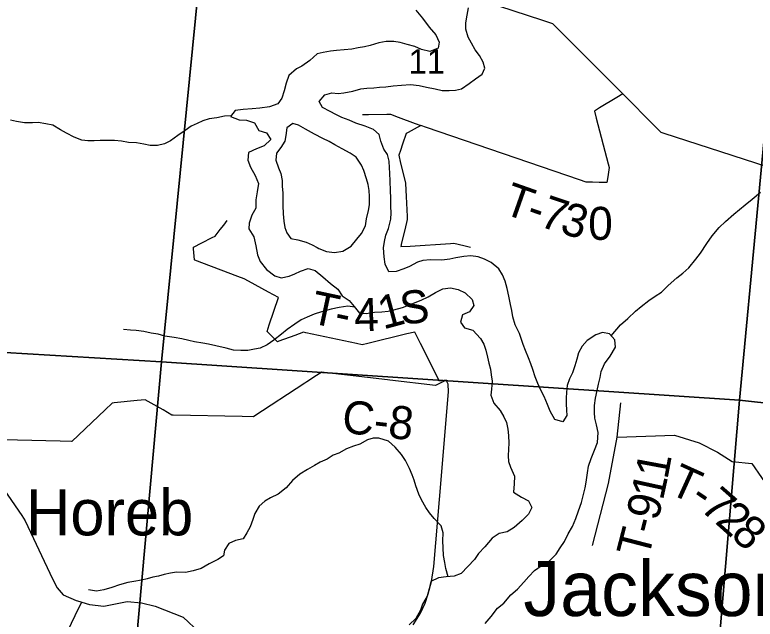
# Model space of a CAD drawing. Extents: x 1715311 to 2083412, y 146837 to 553079.
# Drawn here: x 1937058 to 1943778, y 327378 to 332866 of the extents above; entities that cross this region are included whole.
import ezdxf

# ---------------------------------------------------------------- set-up
doc = ezdxf.new("R2010")
doc.units = 0
for name, color, linetype in [('GM_X_County_Road', 7, 'Continuous'), ('GM_X_County_Road_Text', 7, 'Continuous'), ('GM_X_Major_Lake', 7, 'Continuous'), ('GM_X_Major_Lake_Text', 7, 'Continuous'), ('GM_X_Minor_River', 7, 'Continuous'), ('GM_X_Section', 7, 'Continuous'), ('GM_X_Section_Text', 7, 'Continuous'), ('GM_X_State_Route', 7, 'Continuous'), ('GM_X_Township_Road', 7, 'Continuous'), ('GM_X_Township_Road_Text', 7, 'Continuous'), ('GM_X_Unincorporated_Text', 7, 'Continuous')]:
    doc.layers.add(name, color=color, linetype=linetype)

msp = doc.modelspace()

# ---------------------------------------------------------------- linework, layer by layer
at = {"layer": 'GM_X_County_Road'}
for points in [[(1944195.5, 331384.7), (1942951.5, 331788.5), (1942924.8, 331797), (1942870.6, 331851.3), (1942575.2, 332147.8), (1941947.4, 332777.9), (1941941.8, 332783.1), (1941849.7, 332813.6), (1941452.3, 332945.1)], [(1940439.2, 329550.4), (1940076.5, 329593.1), (1939890.4, 329615.1), (1939843.7, 329620.4), (1939795.5, 329589), (1939707.9, 329532.1), (1939690, 329520.4)], [(1939690, 329520.4), (1939226, 329218.8), (1939221.1, 329215.5), (1939122.4, 329217.7), (1938495.5, 329231.4), (1938482.3, 329231.6), (1938403.1, 329277.2), (1938267.2, 329355.4), (1938242.1, 329369.9), (1938166.9, 329362.4), (1937958.9, 329341.6), (1937941.7, 329339.9), (1937878.4, 329279.9), (1937574.8, 328992.5), (1937573.4, 328991.1), (1937470.8, 328994.1), (1936565.5, 329016.4)], [(1940674, 327325.3), (1940740.5, 327432.6), (1940781.4, 327521.8), (1940808.6, 327607.9), (1940838.8, 327721.3), (1940860, 327857.3), (1940912.9, 328463.5), (1940994.5, 329441.6), (1940991.5, 329512.6), (1940971.8, 329547.4), (1940876.5, 329498.9), (1940461.3, 329547.8), (1940439.2, 329550.4)]]:
    msp.add_lwpolyline(points, dxfattribs=at)
at = {"layer": 'GM_X_Major_Lake'}
for points in [[(1940469.7, 331199.3), (1940468.4, 331269.4), (1940465.2, 331355.5), (1940461.9, 331427.6), (1940458.3, 331477.7), (1940454.9, 331537.8), (1940439.5, 331596), (1940406, 331646.3), (1940380.7, 331718.6), (1940365.3, 331778.8), (1940313.9, 331825.4), (1940238.3, 331854.1), (1940152.7, 331881), (1940093, 331907.6), (1940027.4, 331934.2), (1939971.8, 331960.8), (1939920.1, 331987.3), (1939850.6, 332024), (1939819.1, 332078.4), (1939871.6, 332139.9), (1939935.7, 332157.3), (1939993.5, 332150.8), (1940045.5, 332156.3), (1940125.5, 332173.5), (1940199.5, 332192.8), (1940253.5, 332200.3), (1940315.4, 332203.7), (1940367.3, 332207.2), (1940425.3, 332212.7), (1940493.2, 332222), (1940569.1, 332227.3), (1940649, 332232.5), (1940726.8, 332223.8), (1940794.5, 332209.1), (1940874.2, 332192.3), (1940938, 332179.7), (1940999.9, 332179.1), (1941057.8, 332182.6), (1941113.8, 332194.1), (1941182.1, 332241.5), (1941240.4, 332282.9), (1941298.7, 332326.4), (1941323.1, 332380.2), (1941309.7, 332436.4), (1941274.3, 332494.8), (1941236.9, 332547.2), (1941203.5, 332609.6), (1941174, 332661.9), (1941152.8, 332736.2), (1941151.3, 332792.3), (1941163.9, 332862.2), (1941176.5, 332928.1)], [(1940699.2, 332906.7), (1940758.4, 332834.1), (1940817.6, 332753.4), (1940878.8, 332682.8), (1940908.1, 332616.4), (1940901.6, 332562.4), (1940825.5, 332531.1), (1940747.8, 332549.9), (1940688.2, 332576.5), (1940618.5, 332595.2)], [(1940618.5, 332595.2), (1940554.8, 332613.8), (1940496.9, 332622.4), (1940427.1, 332623), (1940363.1, 332611.6), (1940283, 332588.4), (1940233, 332574.9), (1940175, 332565.4), (1940117, 332553.9), (1940047.1, 332548.6), (1939979.2, 332541.3), (1939923.2, 332535.8), (1939855.2, 332524.4), (1939801.2, 332510.9), (1939736.8, 332449.5), (1939664.4, 332400.1), (1939614.3, 332376.6), (1939545.9, 332313.2), (1939521.3, 332245.4), (1939502.7, 332175.5), (1939480.1, 332109.6), (1939443.7, 332057.9), (1939369.5, 332028.6), (1939281.6, 332019.5), (1939211.7, 332012.1), (1939129.8, 332006.9), (1939057.8, 331997.6), (1939015.4, 331941.9), (1939095, 331911.1), (1939160.8, 331908.5), (1939232.5, 331885.8), (1939273.7, 331815.3), (1939343.4, 331792.6), (1939382.7, 331732.2), (1939320.3, 331676.8), (1939250.2, 331649.4), (1939180, 331616.1), (1939173.4, 331546), (1939196.8, 331481.8), (1939240, 331407.3), (1939269.2, 331334.9), (1939256.6, 331259), (1939245.9, 331187), (1939245.2, 331111), (1939210.6, 331045.2), (1939184, 330973.4), (1939181.6, 330921.4), (1939228.8, 330848.9), (1939246, 330766.6), (1939261.2, 330686.4), (1939284.6, 330626.1), (1939341.8, 330551.5), (1939419.1, 330494.7), (1939476.9, 330478.1), (1939548.9, 330493.5), (1939601, 330515), (1939651.1, 330538.5), (1939719.2, 330561.9), (1939782.9, 330543.3), (1939854.2, 330486.5), (1939923.5, 330425.8), (1939990.9, 330375.1), (1940030.3, 330314.7), (1940093.8, 330270), (1940139.2, 330217.5), (1940186.5, 330157), (1940246.4, 330152.5), (1940322.4, 330165.8), (1940388.3, 330169.1), (1940446.2, 330174.6), (1940498.2, 330186.1), (1940576.3, 330209.3), (1940640.4, 330230.8), (1940692.5, 330254.3), (1940746.6, 330275.8), (1940810.7, 330305.2), (1940875, 330344.6), (1940943.2, 330378), (1941013.1, 330387.3), (1941082.8, 330370.6), (1941146.4, 330340), (1941209.7, 330279.3), (1941223.2, 330225.2), (1941184.8, 330169.5), (1941122.6, 330142.1), (1941102, 330074.2), (1941139.5, 330021.8), (1941215.1, 330001), (1941284.3, 329926.3), (1941315.8, 329876), (1941333.2, 329821.7), (1941348.6, 329757.5), (1941360.1, 329703.4), (1941375.5, 329649.2), (1941383, 329595), (1941390.5, 329538.9), (1941385.8, 329466.9), (1941377.3, 329412.9), (1941404.6, 329340.6), (1941461.9, 329272), (1941495.3, 329213.6)], [(1939632.9, 331863.8), (1939581, 331879.8), (1939527.2, 331839.7), (1939519.2, 331769.7), (1939509.3, 331719.6), (1939471.4, 331659.6), (1939433.6, 331609.5), (1939425.6, 331545.5), (1939451.6, 331477.5), (1939471.5, 331423.5), (1939485.5, 331361.4), (1939485.6, 331307.4), (1939489.6, 331249.3), (1939489.6, 331185.3), (1939491.6, 331133.3), (1939493.6, 331059.2), (1939499.7, 330991.2), (1939507.7, 330935.2), (1939525.6, 330885.1), (1939563.5, 330833.1), (1939627.4, 330823.1), (1939703.2, 330801.1), (1939757, 330777.1), (1939801, 330752.1)], [(1939801, 330752.1), (1939816.9, 330743.1), (1939886.7, 330715.1), (1939958.5, 330707.1), (1940034.2, 330719.2), (1940112, 330765.2), (1940161.8, 330829.3), (1940205.7, 330879.3), (1940239.5, 330949.4), (1940249.5, 331013.4), (1940267.4, 331089.5), (1940277.3, 331139.5), (1940277.3, 331215.5), (1940273.3, 331269.6), (1940265.3, 331323.6), (1940251.3, 331375.6), (1940225.3, 331451.7), (1940203.4, 331501.7), (1940155.5, 331571.7), (1940101.6, 331609.7), (1940029.8, 331647.7), (1939964, 331685.7), (1939910.1, 331713.8), (1939852.3, 331741.8), (1939776.5, 331781.8), (1939696.7, 331825.8), (1939632.9, 331863.8)], [(1941495.5, 327524), (1941560, 327597.5), (1941620.4, 327650.9), (1941676.9, 327712.4), (1941723.3, 327766), (1941775.7, 327819.6), (1941844, 327867), (1941906.2, 327902.4), (1941970.7, 327967.9), (1942007.2, 328025.6), (1942047.7, 328083.2), (1942080.3, 328153), (1942118.8, 328218.7), (1942151.4, 328290.5), (1942174, 328360.3), (1942200.7, 328438.1), (1942233.9, 328569.9), (1942244.3, 328621.9), (1942255.1, 328705.8), (1942263.6, 328767.8), (1942288.2, 328835.7), (1942318.9, 328911.4), (1942347.5, 328981.2), (1942354.3, 329073.2), (1942339, 329141.5), (1942323.6, 329201.7), (1942318.1, 329255.8), (1942320.7, 329317.8), (1942327.3, 329385.8), (1942343.9, 329453.7), (1942356.4, 329511.6), (1942371, 329573.6), (1942381.4, 329625.5), (1942410, 329697.3), (1942460.6, 329766.9), (1942511.3, 329848.5), (1942503.9, 329914.6), (1942456.5, 329969.1), (1942392.7, 329981.8), (1942332.6, 329960.3), (1942252.3, 329907), (1942207.9, 329855.4), (1942173.4, 329795.7), (1942158.9, 329737.8), (1942142.4, 329677.8), (1942119.8, 329614), (1942093.4, 329560.2), (1942070.8, 329498.4), (1942066.3, 329440.4), (1942063.8, 329384.3), (1942063.3, 329332.3), (1942066.8, 329276.2), (1942068.3, 329226.1), (1942031.8, 329170.4), (1941958.2, 329191.2), (1941917, 329267.6), (1941893.6, 329325.9), (1941862.3, 329398.3), (1941829, 329464.7), (1941805.5, 329518.9), (1941782.1, 329579.2), (1941760.8, 329643.5), (1941741.3, 329697.7), (1941719.8, 329750), (1941694.5, 329816.3), (1941673.1, 329870.5), (1941638.1, 329971), (1941600.9, 330051.4), (1941579.6, 330123.7), (1941568.1, 330179.8), (1941556.7, 330234), (1941541.4, 330310.2), (1941526.1, 330380.4), (1941508.7, 330446.6), (1941485.3, 330504.9), (1941451.9, 330559.3), (1941380.6, 330616), (1941321, 330646.6), (1941263.3, 330667.2), (1941197.5, 330675.8), (1941133.6, 330672.5), (1941059.6, 330659.1), (1941005.6, 330647.7), (1940933.6, 330638.3), (1940829.8, 330639.3), (1940761.9, 330634), (1940711.8, 330618.4), (1940639.6, 330581.1), (1940589.5, 330559.6), (1940519.4, 330534.2), (1940451.5, 330530.9), (1940420.2, 330601.2), (1940408.9, 330667.4), (1940405.6, 330749.5), (1940414.2, 330807.5), (1940426.7, 330865.4), (1940449.2, 330925.2), (1940469.9, 331009.1), (1940472.5, 331067.2), (1940471, 331125.2), (1940469.7, 331199.3)], [(1941495.3, 329213.6), (1941520.7, 329163.3), (1941534.2, 329103.1), (1941539.6, 329047), (1941541, 328977), (1941538.4, 328920.9), (1941535.9, 328860.9), (1941539.4, 328810.8), (1941556.9, 328758.6), (1941594.1, 328676.2), (1941591.4, 328606.1), (1941584.7, 328530.1), (1941658.1, 328485.4), (1941721.7, 328452.7), (1941751.1, 328392.4), (1941720.6, 328330.6), (1941664.2, 328273.1), (1941591.7, 328209.7), (1941525.5, 328170.3), (1941455.4, 328155), (1941391.2, 328113.6), (1941324.6, 328036.1), (1941268.1, 327972.6), (1941229.7, 327920.9), (1941171.2, 327855.4), (1941108.7, 327792), (1941046.6, 327768.5), (1940972.7, 327761.2), (1940902.7, 327753.9), (1940834.6, 327720.5), (1940820, 327652.6), (1940799.4, 327586.7), (1940756.8, 327513.1), (1940740.3, 327459.2), (1940697.7, 327383.5), (1940637.2, 327326)], [(1941326.1, 327337.5), (1941382.5, 327401), (1941439.2, 327478.5), (1941495.5, 327524)]]:
    msp.add_lwpolyline(points, dxfattribs=at)
at = {"layer": 'GM_X_Minor_River'}
for points in [[(1939020.3, 331948.4), (1938961.2, 331945.1), (1938891.3, 331931.5), (1938821.4, 331919.8), (1938765.5, 331902), (1938711.5, 331880.2), (1938659.5, 331854.5), (1938605.4, 331814.7), (1938537.4, 331771), (1938471.3, 331721.2), (1938415.3, 331693.4), (1938353.4, 331677.7), (1938285.6, 331680), (1938227.7, 331692.3), (1938161.9, 331702.6), (1938090.1, 331704.9), (1938026.3, 331717.2), (1937962.5, 331725.5), (1937902.6, 331723.8), (1937832.8, 331724.1), (1937778.9, 331722.4), (1937721, 331720.6), (1937667.2, 331728.9), (1937597.4, 331753.2), (1937525.7, 331789.6), (1937472, 331821.8), (1937402.3, 331862.2), (1937340.5, 331876.5), (1937270.7, 331886.8), (1937218.8, 331885), (1937145, 331885.4), (1937073.2, 331895.7), (1937017.4, 331908)], [(1942472.1, 329951.1), (1942555, 330049.4), (1942623.1, 330109.1), (1942691.3, 330174.9), (1942743.3, 330216.7), (1942813.4, 330270.4), (1942871.5, 330312.2), (1942927.5, 330348), (1942989.6, 330407.7), (1943065.7, 330477.4), (1943121.8, 330519.2), (1943175.9, 330569), (1943240.1, 330646.8), (1943282.2, 330702.6), (1943340.5, 330788.4), (1943388.7, 330860.2), (1943450.8, 330934), (1943509, 330989.8), (1943583.1, 331055.5), (1943635.1, 331099.3), (1943687.2, 331141.1), (1943751.3, 331192.8), (1943825.4, 331254.6)], [(1940143.3, 330212.3), (1940079.3, 330220.8), (1940003.4, 330209.1), (1939929.5, 330191.5), (1939841.6, 330167.8), (1939773.6, 330146.1), (1939711.7, 330120.4), (1939655.7, 330094.6), (1939599.6, 330056.8), (1939529.6, 330009.1), (1939477.5, 329965.3), (1939407.4, 329911.6), (1939349.4, 329869.8), (1939285.4, 329840.1), (1939233.5, 329830.3), (1939171.5, 329818.6), (1939109.7, 329816.9), (1939041.8, 329821.2), (1938976.1, 329837.5), (1938882.4, 329860), (1938816.6, 329874.3), (1938764.7, 329884.5), (1938688.9, 329896.9), (1938637.1, 329909.1), (1938573.3, 329923.4), (1938503.5, 329935.7), (1938419.8, 329948.1), (1938358, 329964.4), (1938296.2, 329974.7), (1938228.4, 329991), (1938160.6, 329999.3), (1938108.7, 330001.6), (1938044.9, 330007.9)], [(1940992.6, 327763.2), (1940969, 327839), (1940961.2, 327891), (1940949.5, 327957.1), (1940945.8, 328025.2), (1940944.1, 328089.3), (1940944.4, 328161.3), (1940926.8, 328225.5), (1940863.2, 328291.8), (1940821.5, 328342), (1940789.8, 328392.2), (1940748.2, 328462.4), (1940724.4, 328512.6), (1940698.8, 328588.8), (1940683.1, 328638.9), (1940665.3, 328689), (1940639.6, 328745.1), (1940604, 328819.3), (1940566.4, 328871.6), (1940508.8, 328939.9), (1940449.1, 328994.2), (1940363.4, 329020.6), (1940311.6, 329022.8), (1940257.6, 329007.1), (1940189.6, 328967.4), (1940131.6, 328949.6), (1940067.7, 328923.9), (1939999.7, 328886.2), (1939947.7, 328866.4), (1939893.7, 328830.6), (1939829.7, 328802.9), (1939777.7, 328773.1), (1939713.7, 328737.3), (1939645.6, 328695.6), (1939579.5, 328637.9), (1939519.4, 328570.1), (1939447.3, 328512.4), (1939377.3, 328480.7), (1939327.3, 328448.9), (1939275.2, 328403.1), (1939235, 328337.2), (1939216.8, 328283.3), (1939192.6, 328217.3), (1939164.4, 328161.4), (1939130.2, 328107.5), (1939062.3, 328091.8), (1939000.3, 328066.1), (1938962.1, 328004.2), (1938951.9, 327952.2), (1938901.9, 327920.4), (1938821.9, 327878.8), (1938747.9, 327837.1), (1938676, 327817.4), (1938606.1, 327801.7), (1938526.3, 327806), (1938472.3, 327794.3), (1938414.4, 327782.5), (1938362.5, 327768.8), (1938310.5, 327759), (1938258.6, 327745.2), (1938206.6, 327731.4), (1938138.7, 327719.7), (1938082.8, 327710), (1938008.9, 327688.3), (1937937, 327666.6), (1937867, 327644.9), (1937799.1, 327631.2), (1937727.3, 327643.6)]]:
    msp.add_lwpolyline(points, dxfattribs=at)
at = {"layer": 'GM_X_Section'}
for points in [[(1933565, 335605), (1938923.4, 335133.3), (1938389.7, 329715), (1933115.1, 330028.6), (1933135.6, 330281.9)], [(1938923.4, 335133.3), (1944133.8, 334673.8), (1943636.2, 329367.4), (1938389.7, 329715)], [(1944133.8, 334673.8), (1949380.3, 334200.2), (1949146.7, 331860), (1948878.6, 328789.8), (1943636.2, 329367.4)], [(1938389.7, 329715), (1937907.9, 324362.6), (1932682.1, 324783.4), (1933115.1, 330028.6)], [(1943636.2, 329367.4), (1943174.4, 323900.9), (1937907.9, 324362.6), (1938389.7, 329715)], [(1943636.2, 329367.4), (1948878.6, 328789.8), (1948672.9, 326443.5), (1948406.9, 323469.3), (1943174.4, 323900.9)]]:
    msp.add_lwpolyline(points, close=True, dxfattribs=at)
at = {"layer": 'GM_X_State_Route'}
msp.add_lwpolyline([(1936960.1, 328552.1), (1937122.4, 328319.5), (1937150.9, 328271.2), (1937398.8, 327745.4), (1937442.7, 327662), (1937497.6, 327598.4), (1937613.9, 327547.9), (1937649, 327536.9), (1937665.7, 327531.9), (1937736.7, 327510.6), (1937865.2, 327495.6), (1938076.8, 327539.1), (1938208.4, 327525.9), (1938332.7, 327495.6), (1938586.4, 327395.3), (1938732.8, 327258.1)], dxfattribs=at)
at = {"layer": 'GM_X_Township_Road'}
for points in [[(1942575.2, 332147.8), (1942523, 332116), (1942366.3, 332020.7), (1942318.2, 331991.4), (1942334.9, 331927.6), (1942443.6, 331513.8), (1942452.3, 331480.3), (1942439.8, 331393.5), (1942432.3, 331342), (1942362.1, 331343.5), (1942301, 331344.8), (1942244.1, 331346), (1942182.2, 331367.2), (1940794.3, 331842.2), (1940744.6, 331859.2), (1940682.7, 331826.8), (1940628.5, 331798.5), (1940610.5, 331789), (1940577.4, 331692.6), (1940557.6, 331634.8), (1940542.4, 331590.6), (1940560.1, 331517.2), (1940603.3, 331339), (1940604.5, 331334), (1940610.2, 331217), (1940619.2, 331033.8), (1940620.5, 331007.3), (1940597.8, 330914.3), (1940568.9, 330795.5), (1940560.4, 330760.8), (1940646.8, 330766.2), (1941012.9, 330789), (1941042.9, 330790.9), (1941132.8, 330770.4), (1941193.1, 330756.8)], [(1940214.1, 331961.4), (1940269, 331961.9), (1940433.8, 331963.2), (1940468.3, 331963.4), (1940538.9, 331936.8), (1940693.1, 331878.6), (1940744.6, 331859.2)], [(1940971.8, 329547.4), (1940911.5, 329538.7), (1940740, 329882.4), (1940701.7, 329959), (1940688.5, 329985.1), (1940615.6, 329967.4), (1940260.8, 329880.8), (1940212.1, 329868.9), (1940159.1, 329880.3), (1939700, 329978.8), (1939679.5, 329983.2), (1939601, 329954.8), (1939453.8, 329901.5), (1939441.3, 329897), (1939376.9, 329961.4), (1939347.2, 329991.2), (1939367.1, 330050.2), (1939450.5, 330297.5), (1939451.3, 330299.9), (1939361.8, 330348.4), (1939178.3, 330448), (1939141, 330468.2), (1939083.2, 330490.3), (1938693.1, 330638.9), (1938688.5, 330640.6), (1938679.9, 330739.7), (1938678.5, 330756.9), (1938756.2, 330796.2), (1938849.4, 330843.3), (1938876.7, 330857.1), (1938922.2, 330915.1), (1938954.4, 330956.2), (1938986.8, 330997.4)], [(1942300.2, 328046.9), (1942446.4, 328609.3), (1942524.4, 329031), (1942558.5, 329343.7)], [(1942524.4, 329031), (1943044.8, 329048.3), (1943269.7, 328978.9), (1943434.8, 328893.5), (1943570.3, 328808.4), (1943747.1, 328790.9), (1944010.6, 328410.5), (1944488.8, 328542.7), (1944832.8, 328770.4)], [(1937453.6, 327167.5), (1937463.7, 327172.3), (1937499.3, 327189.2), (1937535.7, 327265.1), (1937642.7, 327488), (1937665.7, 327531.9)]]:
    msp.add_lwpolyline(points, dxfattribs=at)

# ---------------------------------------------------------------- texts
at = {"layer": 'GM_X_County_Road_Text'}
msp.add_text('C-8', height=300, rotation=353.61089, dxfattribs=at).set_placement((1940017.5, 329073.2))
at = {"layer": 'GM_X_Major_Lake_Text'}
msp.add_text('Jackson', height=500, rotation=359.9982, dxfattribs=at).set_placement((1941673.8, 327406.2))
at = {"layer": 'GM_X_Section_Text'}
msp.add_text('11', height=221, rotation=0.00001, dxfattribs=at).set_placement((1940632.8, 332332.6))
at = {"layer": 'GM_X_Township_Road_Text'}
for s, rotation, p in [('T', 340.57162, (1941473.7, 331066.9)), ('7', 341.27148, (1941805.4, 330950.2)), ('3', 343.85953, (1941994.5, 330886.4)), ('0', 359.84545, (1942262.1, 330822.2)), ('-', 340.70248, (1941686, 330992)), ('T', 347.88371, (1939725.1, 330070.2)), ('1', 15.15087, (1940401.1, 330006.9)), ('S', 5.364, (1940564.8, 330052.4)), ('4', 1.63413, (1940141.6, 329990.4)), ('-', 347.88369, (1939944.1, 330023.2)), ('1', 79.47774, (1942981.3, 328639.3)), ('T', 335.58017, (1942979.6, 328526.7)), ('1', 77.64754, (1942939.7, 328448.5)), ('7', 318.76708, (1943266.3, 328377.2)), ('9', 76.41618, (1942894.7, 328262.1)), ('-', 325.77087, (1943172.1, 328440.5)), ('2', 318.04451, (1943404.5, 328256)), ('8', 318.76522, (1943545, 328129.7)), ('T', 75.46169, (1942806.6, 327920.2)), ('-', 75.68153, (1942863.2, 328138.6))]:
    msp.add_text(s, height=300, rotation=rotation, dxfattribs=at).set_placement(p)
at = {"layer": 'GM_X_Unincorporated_Text'}
msp.add_text('Horeb', height=417, rotation=0.00001, dxfattribs=at).set_placement((1937159, 328138.9))

doc.saveas('drawing.dxf')
